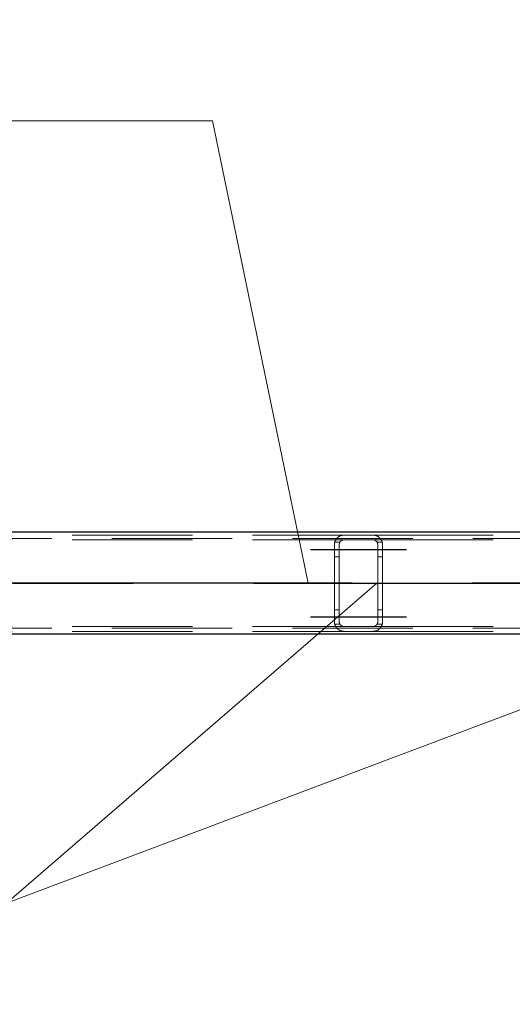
# Model space of a CAD drawing. Header units: millimetres. Extents: x -851 to 2, y 9346 to 10016.
# Tile 424 of 505: x -312 to -301, y 9572 to 9593. Entities that reach past the tile are written whole.
import ezdxf

# ---------------------------------------------------------------- set-up
doc = ezdxf.new("R2010")
doc.units = ezdxf.units.MM
doc.header["$LTSCALE"] = 10
doc.linetypes.add('HIDDEN', pattern=[0.375, 0.25, -0.125])
doc.linetypes.add('MITTE', pattern=[2, 1.25, -0.25, 0.25, -0.25])
for name, color, linetype, lineweight in [('PS_Hidden', 2, 'HIDDEN', 9), ('PS_Pos', 1, 'Continuous', 15), ('PS_Shape', 161, 'Continuous', 30), ('PS_SOLID', 7, 'Continuous', 30)]:
    doc.layers.add(name, color=color, linetype=linetype, lineweight=lineweight)
doc.layers.add('PS_Mid', color=5, linetype='MITTE')
doc.styles.add('simplex', font='simplex.shx', dxfattribs={"width": 0.75})

# ---------------------------------------------------------------- blocks, each defined once
blk = doc.blocks.new('*X865')
at = {"layer": 'PS_Hidden', "color": 2, "linetype": 'HIDDEN'}
for p, q in [((-187.116, 9581.758), (-423.956, 9581.758)), ((-314.192, 9581.828), (-304.792, 9581.828)), ((-314.192, 9581.728), (-304.792, 9581.728)), ((-304.978, 9581.703), (-304.976, 9581.708)), ((-304.976, 9581.708), (-304.974, 9581.712)), ((-304.974, 9581.712), (-304.972, 9581.716)), ((-304.972, 9581.716), (-304.97, 9581.72)), ((-304.97, 9581.72), (-304.968, 9581.724)), ((-304.968, 9581.724), (-304.966, 9581.728)), ((-304.966, 9581.728), (-304.963, 9581.732)), ((-304.963, 9581.732), (-304.961, 9581.736)), ((-304.961, 9581.736), (-304.958, 9581.74)), ((-304.958, 9581.74), (-304.956, 9581.744)), ((-304.956, 9581.744), (-304.953, 9581.747)), ((-304.953, 9581.747), (-304.95, 9581.751)), ((-304.95, 9581.751), (-304.948, 9581.754)), ((-304.948, 9581.754), (-304.945, 9581.758)), ((-304.945, 9581.758), (-304.942, 9581.761)), ((-304.942, 9581.761), (-304.939, 9581.765)), ((-304.939, 9581.765), (-304.936, 9581.768)), ((-304.936, 9581.768), (-304.933, 9581.771)), ((-304.933, 9581.771), (-304.929, 9581.774)), ((-304.929, 9581.774), (-304.926, 9581.777)), ((-304.926, 9581.777), (-304.923, 9581.78)), ((-304.923, 9581.78), (-304.92, 9581.783)), ((-304.92, 9581.783), (-304.916, 9581.786)), ((-304.916, 9581.786), (-304.913, 9581.788)), ((-304.913, 9581.788), (-304.909, 9581.791)), ((-304.909, 9581.791), (-304.905, 9581.794)), ((-304.905, 9581.794), (-304.901, 9581.796)), ((-304.901, 9581.796), (-304.897, 9581.799)), ((-304.897, 9581.799), (-304.893, 9581.801)), ((-304.893, 9581.801), (-304.888, 9581.804)), ((-304.888, 9581.804), (-304.883, 9581.806)), ((-304.883, 9581.806), (-304.879, 9581.809)), ((-304.879, 9581.809), (-304.874, 9581.811)), ((-304.874, 9581.811), (-304.869, 9581.813)), ((-304.869, 9581.813), (-304.864, 9581.815)), ((-304.864, 9581.815), (-304.858, 9581.817)), ((-304.858, 9581.817), (-304.853, 9581.819)), ((-304.853, 9581.708), (-304.855, 9581.707)), ((-304.853, 9581.819), (-304.847, 9581.821)), ((-304.851, 9581.71), (-304.853, 9581.708)), ((-304.849, 9581.711), (-304.851, 9581.71)), ((-304.847, 9581.712), (-304.849, 9581.711)), ((-304.847, 9581.821), (-304.842, 9581.822)), ((-304.844, 9581.714), (-304.847, 9581.712)), ((-304.842, 9581.715), (-304.844, 9581.714)), ((-304.842, 9581.822), (-304.835, 9581.824)), ((-304.84, 9581.717), (-304.842, 9581.715)), ((-304.837, 9581.718), (-304.84, 9581.717)), ((-304.835, 9581.719), (-304.837, 9581.718)), ((-304.835, 9581.824), (-304.829, 9581.825)), ((-304.832, 9581.72), (-304.835, 9581.719)), ((-304.829, 9581.721), (-304.832, 9581.72)), ((-304.829, 9581.825), (-304.822, 9581.826)), ((-304.827, 9581.722), (-304.829, 9581.721)), ((-304.824, 9581.723), (-304.827, 9581.722)), ((-304.821, 9581.724), (-304.824, 9581.723)), ((-304.822, 9581.826), (-304.815, 9581.827)), ((-304.818, 9581.725), (-304.821, 9581.724)), ((-304.815, 9581.726), (-304.818, 9581.725)), ((-304.815, 9581.827), (-304.807, 9581.828)), ((-304.812, 9581.726), (-304.815, 9581.726)), ((-304.809, 9581.727), (-304.812, 9581.726)), ((-304.806, 9581.728), (-304.809, 9581.727)), ((-304.807, 9581.828), (-304.8, 9581.828)), ((-304.802, 9581.728), (-304.806, 9581.728)), ((-304.799, 9581.728), (-304.802, 9581.728)), ((-304.8, 9581.828), (-304.792, 9581.828)), ((-304.796, 9581.728), (-304.799, 9581.728)), ((-304.792, 9581.728), (-304.796, 9581.728)), ((-304.792, 9581.828), (-304.192, 9581.828)), ((-304.192, 9581.728), (-304.792, 9581.728)), ((-304.192, 9581.828), (-294.792, 9581.828)), ((-304.192, 9581.828), (-304.185, 9581.828)), ((-304.192, 9581.728), (-294.792, 9581.728)), ((-304.189, 9581.728), (-304.192, 9581.728)), ((-304.186, 9581.728), (-304.189, 9581.728)), ((-304.183, 9581.728), (-304.186, 9581.728)), ((-304.185, 9581.828), (-304.178, 9581.828)), ((-304.179, 9581.728), (-304.183, 9581.728)), ((-304.176, 9581.727), (-304.179, 9581.728)), ((-304.178, 9581.828), (-304.171, 9581.827)), ((-304.173, 9581.726), (-304.176, 9581.727)), ((-304.169, 9581.726), (-304.173, 9581.726)), ((-304.171, 9581.827), (-304.164, 9581.826)), ((-304.166, 9581.725), (-304.169, 9581.726)), ((-304.163, 9581.724), (-304.166, 9581.725)), ((-304.164, 9581.826), (-304.157, 9581.825)), ((-304.16, 9581.723), (-304.163, 9581.724)), ((-304.157, 9581.722), (-304.16, 9581.723)), ((-304.157, 9581.825), (-304.15, 9581.824)), ((-304.155, 9581.721), (-304.157, 9581.722)), ((-304.152, 9581.72), (-304.155, 9581.721)), ((-304.149, 9581.719), (-304.152, 9581.72)), ((-304.15, 9581.824), (-304.143, 9581.822)), ((-304.147, 9581.717), (-304.149, 9581.719)), ((-304.144, 9581.716), (-304.147, 9581.717)), ((-304.142, 9581.715), (-304.144, 9581.716)), ((-304.143, 9581.822), (-304.137, 9581.821)), ((-304.139, 9581.713), (-304.142, 9581.715)), ((-304.137, 9581.712), (-304.139, 9581.713)), ((-304.137, 9581.821), (-304.131, 9581.819)), ((-304.135, 9581.71), (-304.137, 9581.712)), ((-304.133, 9581.709), (-304.135, 9581.71)), ((-304.131, 9581.707), (-304.133, 9581.709)), ((-304.131, 9581.819), (-304.126, 9581.817)), ((-304.126, 9581.817), (-304.121, 9581.815)), ((-304.121, 9581.815), (-304.116, 9581.813)), ((-304.116, 9581.813), (-304.111, 9581.811)), ((-304.111, 9581.811), (-304.106, 9581.809)), ((-304.106, 9581.809), (-304.101, 9581.806)), ((-304.101, 9581.806), (-304.096, 9581.804)), ((-304.096, 9581.804), (-304.092, 9581.801)), ((-304.092, 9581.801), (-304.087, 9581.798)), ((-304.087, 9581.798), (-304.083, 9581.796)), ((-304.083, 9581.796), (-304.079, 9581.793)), ((-304.079, 9581.793), (-304.075, 9581.79)), ((-304.075, 9581.79), (-304.071, 9581.787)), ((-304.071, 9581.787), (-304.067, 9581.784)), ((-304.067, 9581.784), (-304.063, 9581.781)), ((-304.063, 9581.781), (-304.06, 9581.778)), ((-304.06, 9581.778), (-304.056, 9581.775)), ((-304.056, 9581.775), (-304.053, 9581.772)), ((-304.053, 9581.772), (-304.05, 9581.769)), ((-304.05, 9581.769), (-304.047, 9581.766)), ((-304.047, 9581.766), (-304.044, 9581.763)), ((-304.044, 9581.763), (-304.041, 9581.759)), ((-304.041, 9581.759), (-304.038, 9581.756)), ((-304.038, 9581.756), (-304.036, 9581.753)), ((-304.036, 9581.753), (-304.033, 9581.749)), ((-304.033, 9581.749), (-304.03, 9581.745)), ((-304.03, 9581.745), (-304.028, 9581.742)), ((-304.028, 9581.742), (-304.025, 9581.738)), ((-304.025, 9581.738), (-304.023, 9581.734)), ((-304.023, 9581.734), (-304.02, 9581.73)), ((-304.02, 9581.73), (-304.018, 9581.726)), ((-304.018, 9581.726), (-304.016, 9581.722)), ((-304.016, 9581.722), (-304.014, 9581.718)), ((-304.014, 9581.718), (-304.012, 9581.714)), ((-304.012, 9581.714), (-304.01, 9581.71)), ((-304.01, 9581.71), (-304.008, 9581.706)), ((-304.992, 9581.643), (-304.991, 9581.648)), ((-304.992, 9581.638), (-304.992, 9581.643)), ((-304.992, 9581.633), (-304.992, 9581.638)), ((-304.992, 9581.628), (-304.992, 9581.633)), ((-304.992, 9580.028), (-304.992, 9581.628)), ((-304.991, 9581.653), (-304.99, 9581.657)), ((-304.991, 9581.648), (-304.991, 9581.653)), ((-304.99, 9581.657), (-304.989, 9581.662)), ((-304.989, 9581.667), (-304.988, 9581.672)), ((-304.989, 9581.662), (-304.989, 9581.667)), ((-304.988, 9581.672), (-304.987, 9581.676)), ((-304.987, 9581.676), (-304.985, 9581.681)), ((-304.879, 9581.678), (-304.986, 9581.678)), ((-304.985, 9581.681), (-304.984, 9581.685)), ((-304.984, 9581.685), (-304.983, 9581.69)), ((-304.983, 9581.69), (-304.981, 9581.694)), ((-304.981, 9581.694), (-304.98, 9581.699)), ((-304.98, 9581.699), (-304.978, 9581.703)), ((-304.891, 9581.642), (-304.892, 9581.64)), ((-304.892, 9581.64), (-304.892, 9581.637)), ((-304.892, 9581.637), (-304.892, 9581.635)), ((-304.892, 9581.635), (-304.892, 9581.633)), ((-304.892, 9581.633), (-304.892, 9581.631)), ((-304.892, 9581.631), (-304.892, 9581.628)), ((-304.892, 9581.628), (-304.892, 9580.028)), ((-304.89, 9581.648), (-304.891, 9581.646)), ((-304.891, 9581.646), (-304.891, 9581.644)), ((-304.891, 9581.644), (-304.891, 9581.642)), ((-304.889, 9581.653), (-304.89, 9581.651)), ((-304.89, 9581.651), (-304.89, 9581.648)), ((-304.888, 9581.657), (-304.889, 9581.655)), ((-304.889, 9581.655), (-304.889, 9581.653)), ((-304.887, 9581.659), (-304.888, 9581.657)), ((-304.886, 9581.664), (-304.887, 9581.662)), ((-304.887, 9581.662), (-304.887, 9581.659)), ((-304.885, 9581.666), (-304.886, 9581.664)), ((-304.884, 9581.668), (-304.885, 9581.666)), ((-304.883, 9581.67), (-304.884, 9581.668)), ((-304.882, 9581.672), (-304.883, 9581.67)), ((-304.881, 9581.674), (-304.882, 9581.672)), ((-304.88, 9581.676), (-304.881, 9581.674)), ((-304.879, 9581.678), (-304.88, 9581.676)), ((-304.878, 9581.68), (-304.879, 9581.678)), ((-304.877, 9581.682), (-304.878, 9581.68)), ((-304.875, 9581.684), (-304.877, 9581.682)), ((-304.874, 9581.686), (-304.875, 9581.684)), ((-304.873, 9581.688), (-304.874, 9581.686)), ((-304.871, 9581.69), (-304.873, 9581.688)), ((-304.87, 9581.692), (-304.871, 9581.69)), ((-304.868, 9581.693), (-304.87, 9581.692)), ((-304.867, 9581.695), (-304.868, 9581.693)), ((-304.865, 9581.697), (-304.867, 9581.695)), ((-304.864, 9581.699), (-304.865, 9581.697)), ((-304.862, 9581.7), (-304.864, 9581.699)), ((-304.86, 9581.702), (-304.862, 9581.7)), ((-304.858, 9581.703), (-304.86, 9581.702)), ((-304.857, 9581.705), (-304.858, 9581.703)), ((-304.855, 9581.707), (-304.857, 9581.705)), ((-304.129, 9581.705), (-304.131, 9581.707)), ((-304.127, 9581.704), (-304.129, 9581.705)), ((-304.125, 9581.702), (-304.127, 9581.704)), ((-304.123, 9581.7), (-304.125, 9581.702)), ((-304.121, 9581.699), (-304.123, 9581.7)), ((-304.12, 9581.697), (-304.121, 9581.699)), ((-304.118, 9581.695), (-304.12, 9581.697)), ((-304.117, 9581.694), (-304.118, 9581.695)), ((-304.115, 9581.692), (-304.117, 9581.694)), ((-304.114, 9581.69), (-304.115, 9581.692)), ((-304.112, 9581.688), (-304.114, 9581.69)), ((-304.111, 9581.686), (-304.112, 9581.688)), ((-304.11, 9581.685), (-304.111, 9581.686)), ((-304.108, 9581.683), (-304.11, 9581.685)), ((-304.107, 9581.681), (-304.108, 9581.683)), ((-304.106, 9581.679), (-304.107, 9581.681)), ((-304.105, 9581.677), (-304.106, 9581.679)), ((-303.999, 9581.678), (-304.106, 9581.678)), ((-304.104, 9581.675), (-304.105, 9581.677)), ((-304.103, 9581.673), (-304.104, 9581.675)), ((-304.102, 9581.671), (-304.103, 9581.673)), ((-304.101, 9581.669), (-304.102, 9581.671)), ((-304.1, 9581.667), (-304.101, 9581.669)), ((-304.099, 9581.665), (-304.1, 9581.667)), ((-304.098, 9581.663), (-304.099, 9581.665)), ((-304.098, 9581.66), (-304.098, 9581.663)), ((-304.097, 9581.658), (-304.098, 9581.66)), ((-304.096, 9581.656), (-304.097, 9581.658)), ((-304.096, 9581.654), (-304.096, 9581.656)), ((-304.095, 9581.652), (-304.096, 9581.654)), ((-304.095, 9581.65), (-304.095, 9581.652)), ((-304.094, 9581.648), (-304.095, 9581.65)), ((-304.094, 9581.645), (-304.094, 9581.648)), ((-304.094, 9581.643), (-304.094, 9581.645)), ((-304.093, 9581.641), (-304.094, 9581.643)), ((-304.093, 9581.639), (-304.093, 9581.641)), ((-304.093, 9581.637), (-304.093, 9581.639)), ((-304.093, 9581.635), (-304.093, 9581.637)), ((-304.092, 9581.633), (-304.093, 9581.635)), ((-304.092, 9581.63), (-304.092, 9581.633)), ((-304.092, 9581.628), (-304.092, 9581.63)), ((-304.092, 9580.028), (-304.092, 9581.628)), ((-304.008, 9581.706), (-304.006, 9581.702)), ((-304.006, 9581.702), (-304.005, 9581.697)), ((-304.005, 9581.697), (-304.003, 9581.693)), ((-304.003, 9581.693), (-304.002, 9581.688)), ((-304.002, 9581.688), (-304, 9581.684)), ((-304, 9581.684), (-303.999, 9581.679)), ((-303.999, 9581.679), (-303.998, 9581.675)), ((-303.998, 9581.675), (-303.997, 9581.67)), ((-303.997, 9581.67), (-303.996, 9581.666)), ((-303.996, 9581.666), (-303.995, 9581.661)), ((-303.995, 9581.661), (-303.994, 9581.656)), ((-303.994, 9581.656), (-303.994, 9581.652)), ((-303.994, 9581.652), (-303.993, 9581.647)), ((-303.993, 9581.647), (-303.993, 9581.642)), ((-303.993, 9581.642), (-303.993, 9581.638)), ((-303.993, 9581.638), (-303.992, 9581.633)), ((-303.992, 9581.633), (-303.992, 9581.628)), ((-303.992, 9581.628), (-303.992, 9580.028)), ((-303.992, 9581.628), (-303.992, 9581.628)), ((-304.892, 9581.378), (-304.992, 9581.378)), ((-303.992, 9581.378), (-304.092, 9581.378)), ((-304.892, 9580.278), (-304.992, 9580.278)), ((-303.992, 9580.278), (-304.092, 9580.278)), ((-187.116, 9579.898), (-423.956, 9579.898)), ((-314.192, 9579.928), (-304.792, 9579.928)), ((-304.992, 9580.024), (-304.992, 9580.028)), ((-304.992, 9580.028), (-304.992, 9580.028)), ((-304.992, 9580.019), (-304.992, 9580.024)), ((-304.992, 9580.014), (-304.992, 9580.019)), ((-304.991, 9580.009), (-304.992, 9580.014)), ((-304.991, 9580.004), (-304.991, 9580.009)), ((-304.99, 9579.999), (-304.991, 9580.004)), ((-304.989, 9579.995), (-304.99, 9579.999)), ((-304.989, 9579.99), (-304.989, 9579.995)), ((-304.988, 9579.985), (-304.989, 9579.99)), ((-304.987, 9579.981), (-304.988, 9579.985)), ((-304.985, 9579.976), (-304.987, 9579.981)), ((-304.879, 9579.978), (-304.986, 9579.978)), ((-304.984, 9579.971), (-304.985, 9579.976)), ((-304.983, 9579.967), (-304.984, 9579.971)), ((-304.981, 9579.962), (-304.983, 9579.967)), ((-304.98, 9579.958), (-304.981, 9579.962)), ((-304.978, 9579.954), (-304.98, 9579.958)), ((-304.976, 9579.949), (-304.978, 9579.954)), ((-304.974, 9579.945), (-304.976, 9579.949)), ((-304.972, 9579.941), (-304.974, 9579.945)), ((-304.97, 9579.937), (-304.972, 9579.941)), ((-304.968, 9579.933), (-304.97, 9579.937)), ((-304.966, 9579.929), (-304.968, 9579.933)), ((-304.963, 9579.925), (-304.966, 9579.929)), ((-304.961, 9579.921), (-304.963, 9579.925)), ((-304.958, 9579.917), (-304.961, 9579.921)), ((-304.956, 9579.913), (-304.958, 9579.917)), ((-304.953, 9579.909), (-304.956, 9579.913)), ((-304.95, 9579.906), (-304.953, 9579.909)), ((-304.948, 9579.902), (-304.95, 9579.906)), ((-304.945, 9579.899), (-304.948, 9579.902)), ((-304.942, 9579.896), (-304.945, 9579.899)), ((-304.939, 9579.892), (-304.942, 9579.896)), ((-304.936, 9579.889), (-304.939, 9579.892)), ((-304.933, 9579.886), (-304.936, 9579.889)), ((-304.929, 9579.883), (-304.933, 9579.886)), ((-304.926, 9579.88), (-304.929, 9579.883)), ((-304.923, 9579.877), (-304.926, 9579.88)), ((-304.92, 9579.874), (-304.923, 9579.877)), ((-304.916, 9579.871), (-304.92, 9579.874)), ((-304.913, 9579.869), (-304.916, 9579.871)), ((-304.909, 9579.866), (-304.913, 9579.869)), ((-304.892, 9580.028), (-304.892, 9580.026)), ((-304.892, 9580.026), (-304.892, 9580.024)), ((-304.892, 9580.024), (-304.892, 9580.022)), ((-304.892, 9580.022), (-304.892, 9580.019)), ((-304.892, 9580.019), (-304.892, 9580.017)), ((-304.892, 9580.017), (-304.891, 9580.015)), ((-304.891, 9580.015), (-304.891, 9580.013)), ((-304.891, 9580.013), (-304.891, 9580.011)), ((-304.891, 9580.011), (-304.89, 9580.008)), ((-304.89, 9580.008), (-304.89, 9580.006)), ((-304.89, 9580.006), (-304.889, 9580.004)), ((-304.889, 9580.004), (-304.889, 9580.002)), ((-304.889, 9580.002), (-304.888, 9580)), ((-304.888, 9580), (-304.887, 9579.997)), ((-304.887, 9579.997), (-304.887, 9579.995)), ((-304.887, 9579.995), (-304.886, 9579.993)), ((-304.886, 9579.993), (-304.885, 9579.991)), ((-304.885, 9579.991), (-304.884, 9579.989)), ((-304.884, 9579.989), (-304.883, 9579.987)), ((-304.883, 9579.987), (-304.882, 9579.985)), ((-304.882, 9579.985), (-304.881, 9579.983)), ((-304.881, 9579.983), (-304.88, 9579.981)), ((-304.88, 9579.981), (-304.879, 9579.978)), ((-304.879, 9579.978), (-304.878, 9579.977)), ((-304.878, 9579.977), (-304.877, 9579.975)), ((-304.877, 9579.975), (-304.875, 9579.973)), ((-304.875, 9579.973), (-304.874, 9579.971)), ((-304.874, 9579.971), (-304.873, 9579.969)), ((-304.873, 9579.969), (-304.871, 9579.967)), ((-304.871, 9579.967), (-304.87, 9579.965)), ((-304.87, 9579.965), (-304.868, 9579.963)), ((-304.868, 9579.963), (-304.867, 9579.962)), ((-304.867, 9579.962), (-304.865, 9579.96)), ((-304.865, 9579.96), (-304.864, 9579.958)), ((-304.864, 9579.958), (-304.862, 9579.957)), ((-304.862, 9579.957), (-304.86, 9579.955)), ((-304.86, 9579.955), (-304.858, 9579.953)), ((-304.858, 9579.953), (-304.857, 9579.952)), ((-304.857, 9579.952), (-304.855, 9579.95)), ((-304.855, 9579.95), (-304.853, 9579.949)), ((-304.853, 9579.949), (-304.851, 9579.947)), ((-304.851, 9579.947), (-304.849, 9579.946)), ((-304.849, 9579.946), (-304.847, 9579.944)), ((-304.847, 9579.944), (-304.844, 9579.943)), ((-304.844, 9579.943), (-304.842, 9579.942)), ((-304.842, 9579.942), (-304.84, 9579.94)), ((-304.84, 9579.94), (-304.837, 9579.939)), ((-304.837, 9579.939), (-304.835, 9579.938)), ((-304.835, 9579.938), (-304.832, 9579.937)), ((-304.832, 9579.937), (-304.829, 9579.935)), ((-304.829, 9579.935), (-304.827, 9579.934)), ((-304.827, 9579.934), (-304.824, 9579.933)), ((-304.824, 9579.933), (-304.821, 9579.933)), ((-304.821, 9579.933), (-304.818, 9579.932)), ((-304.818, 9579.932), (-304.815, 9579.931)), ((-304.815, 9579.931), (-304.812, 9579.93)), ((-304.812, 9579.93), (-304.809, 9579.93)), ((-304.809, 9579.93), (-304.806, 9579.929)), ((-304.806, 9579.929), (-304.802, 9579.929)), ((-304.802, 9579.929), (-304.799, 9579.929)), ((-304.799, 9579.929), (-304.796, 9579.928)), ((-304.796, 9579.928), (-304.792, 9579.928)), ((-304.792, 9579.928), (-304.192, 9579.928)), ((-304.192, 9579.928), (-294.792, 9579.928)), ((-304.192, 9579.928), (-304.189, 9579.928)), ((-304.189, 9579.928), (-304.186, 9579.929)), ((-304.186, 9579.929), (-304.183, 9579.929)), ((-304.183, 9579.929), (-304.179, 9579.929)), ((-304.179, 9579.929), (-304.176, 9579.93)), ((-304.176, 9579.93), (-304.173, 9579.93)), ((-304.173, 9579.93), (-304.169, 9579.931)), ((-304.169, 9579.931), (-304.166, 9579.932)), ((-304.166, 9579.932), (-304.163, 9579.933)), ((-304.163, 9579.933), (-304.16, 9579.934)), ((-304.16, 9579.934), (-304.157, 9579.935)), ((-304.157, 9579.935), (-304.155, 9579.936)), ((-304.155, 9579.936), (-304.152, 9579.937)), ((-304.152, 9579.937), (-304.149, 9579.938)), ((-304.149, 9579.938), (-304.147, 9579.939)), ((-304.147, 9579.939), (-304.144, 9579.941)), ((-304.144, 9579.941), (-304.142, 9579.942)), ((-304.142, 9579.942), (-304.139, 9579.944)), ((-304.139, 9579.944), (-304.137, 9579.945)), ((-304.137, 9579.945), (-304.135, 9579.947)), ((-304.135, 9579.947), (-304.133, 9579.948)), ((-304.133, 9579.948), (-304.131, 9579.95)), ((-304.131, 9579.95), (-304.129, 9579.951)), ((-304.129, 9579.951), (-304.127, 9579.953)), ((-304.127, 9579.953), (-304.125, 9579.955)), ((-304.125, 9579.955), (-304.123, 9579.956)), ((-304.123, 9579.956), (-304.121, 9579.958)), ((-304.121, 9579.958), (-304.12, 9579.96)), ((-304.12, 9579.96), (-304.118, 9579.961)), ((-304.118, 9579.961), (-304.117, 9579.963)), ((-304.117, 9579.963), (-304.115, 9579.965)), ((-304.115, 9579.965), (-304.114, 9579.967)), ((-304.114, 9579.967), (-304.112, 9579.968)), ((-304.112, 9579.968), (-304.111, 9579.97)), ((-304.111, 9579.97), (-304.11, 9579.972)), ((-304.11, 9579.972), (-304.108, 9579.974)), ((-304.108, 9579.974), (-304.107, 9579.976)), ((-304.107, 9579.976), (-304.106, 9579.978)), ((-304.106, 9579.978), (-304.105, 9579.98)), ((-303.999, 9579.978), (-304.106, 9579.978)), ((-304.105, 9579.98), (-304.104, 9579.982)), ((-304.104, 9579.982), (-304.103, 9579.984)), ((-304.103, 9579.984), (-304.102, 9579.986)), ((-304.102, 9579.986), (-304.101, 9579.988)), ((-304.101, 9579.988), (-304.1, 9579.99)), ((-304.1, 9579.99), (-304.099, 9579.992)), ((-304.099, 9579.992), (-304.098, 9579.994)), ((-304.098, 9579.996), (-304.097, 9579.999)), ((-304.098, 9579.994), (-304.098, 9579.996)), ((-304.097, 9579.999), (-304.096, 9580.001)), ((-304.096, 9580.003), (-304.095, 9580.005)), ((-304.096, 9580.001), (-304.096, 9580.003)), ((-304.095, 9580.007), (-304.094, 9580.009)), ((-304.095, 9580.005), (-304.095, 9580.007)), ((-304.094, 9580.014), (-304.093, 9580.016)), ((-304.094, 9580.011), (-304.094, 9580.014)), ((-304.094, 9580.009), (-304.094, 9580.011)), ((-304.093, 9580.022), (-304.092, 9580.024)), ((-304.093, 9580.02), (-304.093, 9580.022)), ((-304.093, 9580.018), (-304.093, 9580.02)), ((-304.093, 9580.016), (-304.093, 9580.018)), ((-304.092, 9580.026), (-304.092, 9580.028)), ((-304.092, 9580.024), (-304.092, 9580.026)), ((-304.071, 9579.87), (-304.075, 9579.867)), ((-304.067, 9579.873), (-304.071, 9579.87)), ((-304.063, 9579.876), (-304.067, 9579.873)), ((-304.06, 9579.879), (-304.063, 9579.876)), ((-304.056, 9579.882), (-304.06, 9579.879)), ((-304.053, 9579.885), (-304.056, 9579.882)), ((-304.05, 9579.888), (-304.053, 9579.885)), ((-304.047, 9579.891), (-304.05, 9579.888)), ((-304.044, 9579.894), (-304.047, 9579.891)), ((-304.041, 9579.897), (-304.044, 9579.894)), ((-304.038, 9579.901), (-304.041, 9579.897)), ((-304.036, 9579.904), (-304.038, 9579.901)), ((-304.033, 9579.908), (-304.036, 9579.904)), ((-304.03, 9579.911), (-304.033, 9579.908)), ((-304.028, 9579.915), (-304.03, 9579.911)), ((-304.025, 9579.919), (-304.028, 9579.915)), ((-304.023, 9579.923), (-304.025, 9579.919)), ((-304.02, 9579.926), (-304.023, 9579.923)), ((-304.018, 9579.93), (-304.02, 9579.926)), ((-304.016, 9579.934), (-304.018, 9579.93)), ((-304.014, 9579.938), (-304.016, 9579.934)), ((-304.012, 9579.943), (-304.014, 9579.938)), ((-304.01, 9579.947), (-304.012, 9579.943)), ((-304.008, 9579.951), (-304.01, 9579.947)), ((-304.006, 9579.955), (-304.008, 9579.951)), ((-304.005, 9579.96), (-304.006, 9579.955)), ((-304.003, 9579.964), (-304.005, 9579.96)), ((-304.002, 9579.968), (-304.003, 9579.964)), ((-304, 9579.973), (-304.002, 9579.968)), ((-303.999, 9579.977), (-304, 9579.973)), ((-303.998, 9579.982), (-303.999, 9579.977)), ((-303.997, 9579.987), (-303.998, 9579.982)), ((-303.996, 9579.991), (-303.997, 9579.987)), ((-303.995, 9579.996), (-303.996, 9579.991)), ((-303.994, 9580), (-303.995, 9579.996)), ((-303.993, 9580.01), (-303.994, 9580.005)), ((-303.994, 9580.005), (-303.994, 9580)), ((-303.992, 9580.024), (-303.993, 9580.019)), ((-303.993, 9580.019), (-303.993, 9580.014)), ((-303.993, 9580.014), (-303.993, 9580.01)), ((-303.992, 9580.028), (-303.992, 9580.024)), ((-314.192, 9579.828), (-304.792, 9579.828)), ((-304.905, 9579.863), (-304.909, 9579.866)), ((-304.901, 9579.861), (-304.905, 9579.863)), ((-304.897, 9579.858), (-304.901, 9579.861)), ((-304.893, 9579.855), (-304.897, 9579.858)), ((-304.888, 9579.853), (-304.893, 9579.855)), ((-304.883, 9579.85), (-304.888, 9579.853)), ((-304.879, 9579.848), (-304.883, 9579.85)), ((-304.874, 9579.846), (-304.879, 9579.848)), ((-304.869, 9579.844), (-304.874, 9579.846)), ((-304.864, 9579.842), (-304.869, 9579.844)), ((-304.858, 9579.84), (-304.864, 9579.842)), ((-304.853, 9579.838), (-304.858, 9579.84)), ((-304.847, 9579.836), (-304.853, 9579.838)), ((-304.842, 9579.835), (-304.847, 9579.836)), ((-304.835, 9579.833), (-304.842, 9579.835)), ((-304.829, 9579.832), (-304.835, 9579.833)), ((-304.822, 9579.831), (-304.829, 9579.832)), ((-304.815, 9579.83), (-304.822, 9579.831)), ((-304.807, 9579.829), (-304.815, 9579.83)), ((-304.8, 9579.829), (-304.807, 9579.829)), ((-304.792, 9579.828), (-304.8, 9579.829)), ((-304.192, 9579.828), (-304.792, 9579.828)), ((-304.185, 9579.829), (-304.192, 9579.828)), ((-304.192, 9579.828), (-294.792, 9579.828)), ((-304.192, 9579.828), (-304.192, 9579.828)), ((-304.178, 9579.829), (-304.185, 9579.829)), ((-304.171, 9579.83), (-304.178, 9579.829)), ((-304.164, 9579.83), (-304.171, 9579.83)), ((-304.157, 9579.832), (-304.164, 9579.83)), ((-304.15, 9579.833), (-304.157, 9579.832)), ((-304.143, 9579.834), (-304.15, 9579.833)), ((-304.137, 9579.836), (-304.143, 9579.834)), ((-304.131, 9579.838), (-304.137, 9579.836)), ((-304.126, 9579.84), (-304.131, 9579.838)), ((-304.121, 9579.842), (-304.126, 9579.84)), ((-304.116, 9579.844), (-304.121, 9579.842)), ((-304.111, 9579.846), (-304.116, 9579.844)), ((-304.106, 9579.848), (-304.111, 9579.846)), ((-304.101, 9579.851), (-304.106, 9579.848)), ((-304.096, 9579.853), (-304.101, 9579.851)), ((-304.092, 9579.856), (-304.096, 9579.853)), ((-304.087, 9579.858), (-304.092, 9579.856)), ((-304.083, 9579.861), (-304.087, 9579.858)), ((-304.079, 9579.864), (-304.083, 9579.861)), ((-304.075, 9579.867), (-304.079, 9579.864))]:
    blk.add_line(p, q, dxfattribs=at)
at = {"layer": 'PS_Mid', "color": 5, "linetype": 'MITTE'}
for p, q in [((-305.492, 9581.528), (-304.392, 9581.528)), ((-305.492, 9581.528), (-304.392, 9581.528)), ((-304.592, 9581.528), (-303.492, 9581.528)), ((-304.592, 9581.528), (-303.492, 9581.528)), ((-184.627, 9580.828), (-426.445, 9580.828)), ((-346.677, 9580.828), (-282.308, 9580.828)), ((-304.492, 9580.828), (-304.492, 9580.828)), ((-305.492, 9580.128), (-304.392, 9580.128)), ((-305.492, 9580.128), (-304.392, 9580.128)), ((-304.592, 9580.128), (-303.492, 9580.128)), ((-304.592, 9580.128), (-303.492, 9580.128))]:
    blk.add_line(p, q, dxfattribs=at)
at = {"layer": 'PS_SOLID', "color": 7, "linetype": 'Continuous'}
for p, q in [((-187.116, 9581.888), (-423.956, 9581.888)), ((-187.116, 9579.768), (-423.956, 9579.768))]:
    blk.add_line(p, q, dxfattribs=at)
blk = doc.blocks.new('*X871')
at = {"color": 1}
for p, q in [((-312.528, 9592.53), (-322.621, 9592.53)), ((-322.621, 9592.53), (-322.621, 9588.33)), ((-312.528, 9588.33), (-312.528, 9592.53)), ((-312.528, 9590.43), (-307.528, 9590.43)), ((-305.536, 9580.828), (-307.528, 9590.43)), ((-322.621, 9588.33), (-312.528, 9588.33))]:
    blk.add_line(p, q, dxfattribs=at)
at = {"color": 30, "style": 'simplex', "width": 0.75}
blk.add_text('564', height=3, dxfattribs=at).set_placement((-320.521, 9588.93))
blk = doc.blocks.new('*X1470')
at = {"color": 1}
for p, q in [((-304.113, 9580.828), (-311.806, 9574.184)), ((-324.692, 9576.284), (-318.906, 9576.284)), ((-316.806, 9574.184), (-311.806, 9574.184)), ((-324.692, 9572.084), (-318.906, 9572.084))]:
    blk.add_line(p, q, dxfattribs=at)
for centre, start, end in [((-324.692, 9574.184), 90, 270), ((-318.906, 9574.184), 270, 90)]:
    blk.add_arc(centre, 2.1, start, end, dxfattribs=at)
at = {"color": 30, "style": 'simplex', "width": 0.75}
blk.add_text('590', height=3, dxfattribs=at).set_placement((-324.692, 9572.684))
blk = doc.blocks.new('*X1471')
at = {"color": 1}
blk.add_line((-294.15, 9580.828), (-311.806, 9574.184), dxfattribs=at)

msp = doc.modelspace()

# ---------------------------------------------------------------- block references
at = {"layer": 'PS_Pos'}
for name in ['*X871', '*X1470', '*X1471']:
    msp.add_blockref(name, (0, 0), dxfattribs=at)
at = {"layer": 'PS_Shape', "color": 31}
msp.add_blockref('*X865', (0, 0), dxfattribs=at)

doc.saveas('drawing.dxf')
